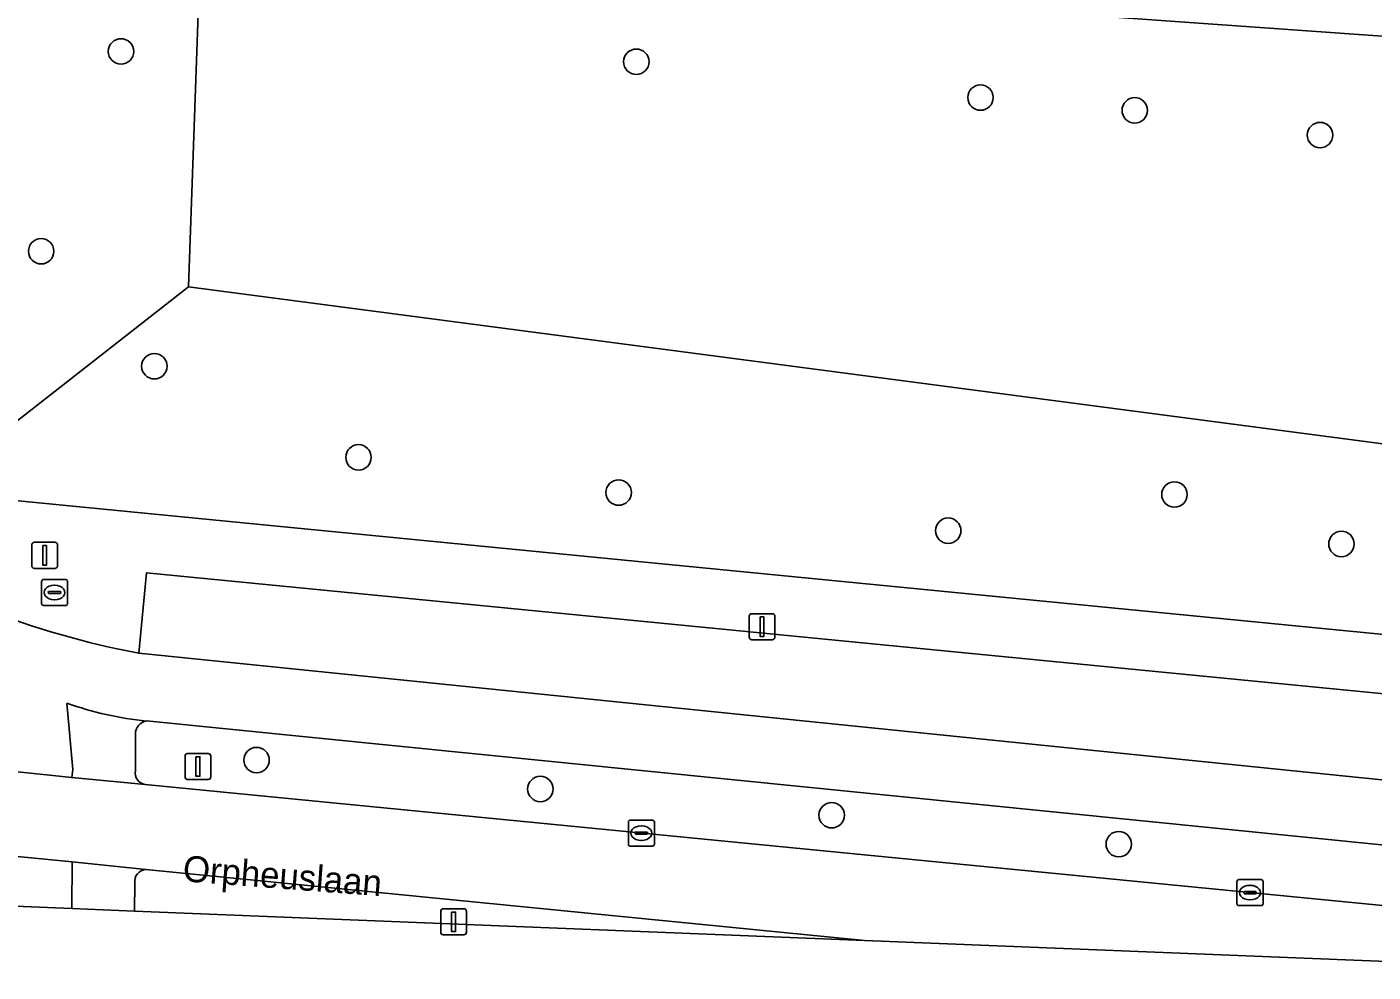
# Model space of a CAD drawing. Extents: x 161848 to 162726, y 385382 to 386521.
# Drawn here: x 161912.9 to 161964.6, y 385383.2 to 385419.5 of the extents above; entities that cross this region are included whole.
import ezdxf

# ---------------------------------------------------------------- set-up
doc = ezdxf.new("R2010")
doc.units = 0
for name, color, linetype in [('IMGEO_Berm_groen', 7, 'Continuous'), ('IMGEO_Boom', 7, 'Continuous'), ('IMGEO_Brandkraan', 7, 'Continuous'), ('IMGEO_Fietspad_gesloten', 7, 'Continuous'), ('IMGEO_Groenvoorziening', 7, 'Continuous'), ('IMGEO_Kolk', 7, 'Continuous'), ('IMGEO_Lichtmast', 7, 'Continuous'), ('IMGEO_Openbare_ruimte_label', 7, 'Continuous'), ('IMGEO_Rijbaan_lokaal_gesloten', 7, 'Continuous'), ('IMGEO_Verkeersbordpaal', 7, 'Continuous'), ('IMGEO_Voetpad_open', 7, 'Continuous')]:
    doc.layers.add(name, color=color, linetype=linetype)

msp = doc.modelspace()

# ---------------------------------------------------------------- linework, layer by layer
at = {"layer": 'IMGEO_Berm_groen'}
msp.add_lwpolyline([(161955.115, 385394.846), (161917.509, 385398.535), (161917.209, 385395.437), (161969.006, 385390.158), (161969.41, 385393.451)], close=True, dxfattribs=at)
for points in [[(161968.419, 385387.723), (161917.51, 385392.832)], [(161917.079, 385392.319), (161917.084, 385390.916)], [(161917.454, 385390.385), (161968.29, 385385.414)], [(161945.103, 385384.393), (161917.485, 385387.115)], [(161917.057, 385386.603), (161917.049, 385385.522), (161945.103, 385384.393)]]:
    msp.add_lwpolyline(points, dxfattribs=at)
for centre, radius, start, end in [((161917.6, 385392.319), 0.521, 99.9192, 180.0098), ((161917.537, 385390.837), 0.46, 170.1328, 259.6047), ((161917.499, 385386.669), 0.446, 91.7498, 188.4632)]:
    msp.add_arc(centre, radius, start, end, dxfattribs=at)
at = {"layer": 'IMGEO_Boom'}
for centre in [(161916.529, 385418.583), (161936.333, 385418.186), (161949.561, 385416.808), (161955.49, 385416.315), (161962.612, 385415.366), (161913.46, 385410.898), (161917.811, 385406.476), (161925.656, 385402.97), (161935.654, 385401.615), (161957.016, 385401.542), (161948.321, 385400.151), (161963.433, 385399.64), (161921.738, 385391.329), (161932.646, 385390.217), (161943.842, 385389.208), (161954.876, 385388.094)]:
    msp.add_circle(centre, 0.489, dxfattribs=at)
at = {"layer": 'IMGEO_Brandkraan'}
for p, q in [((161913.473, 385397.348), (161913.473, 385398.2)), ((161913.548, 385398.274), (161914.4, 385398.274)), ((161913.961, 385398.054), (161913.986, 385398.054)), ((161914.474, 385398.2), (161914.474, 385397.348)), ((161913.732, 385397.768), (161913.732, 385397.78)), ((161914.17, 385397.731), (161913.772, 385397.731)), ((161913.775, 385397.817), (161914.173, 385397.817)), ((161913.984, 385397.494), (161913.959, 385397.494)), ((161914.216, 385397.78), (161914.216, 385397.768)), ((161914.4, 385397.274), (161913.548, 385397.274))]:
    msp.add_line(p, q, dxfattribs=at)
for points in [[(161913.473, 385397.348), (161913.473, 385398.2)], [(161913.548, 385398.274), (161914.4, 385398.274)], [(161914.474, 385398.2), (161914.474, 385397.348)], [(161914.4, 385397.274), (161913.548, 385397.274)]]:
    msp.add_lwpolyline(points, dxfattribs=at)
for centre, radius, start, end in [((161913.55, 385398.198), 0.0765, 91.552, 178.448), ((161913.55, 385398.198), 0.0765, 91.552, 178.448), ((161914.398, 385398.198), 0.0765, 1.552, 88.448), ((161914.398, 385398.198), 0.0765, 1.552, 88.448), ((161913.772, 385397.777), 0.0403, 85.8775, 175.7526), ((161913.769, 385397.767), 0.0366, 178.938, 274.7102), ((161914.173, 385397.774), 0.043, 264.8664, 352.4533), ((161914.177, 385397.779), 0.0386, 1.7309, 96.639), ((161913.55, 385397.35), 0.0765, 181.552, 268.448), ((161913.55, 385397.35), 0.0765, 181.552, 268.448), ((161914.398, 385397.35), 0.0765, 271.552, 358.448), ((161914.398, 385397.35), 0.0765, 271.552, 358.448)]:
    msp.add_arc(centre, radius, start, end, dxfattribs=at)
for centre, major_axis, ratio, start_param, end_param in [((161913.96, 385397.774), (-0.387, 0.002), 0.722429, 4.712389, 7.853982), ((161913.985, 385397.774), (-0.39, 0.002), 0.717154, 1.570796, 4.712389)]:
    msp.add_ellipse(centre, major_axis=major_axis, ratio=ratio, start_param=start_param, end_param=end_param, dxfattribs=at)
at = {"layer": 'IMGEO_Fietspad_gesloten'}
for points in [[(161970.946, 385389.947), (161969.006, 385390.158), (161917.209, 385395.437)], [(161912.142, 385392.215), (161912.163, 385391.642), (161912.189, 385390.919), (161914.638, 385390.655), (161914.671, 385390.971), (161914.443, 385393.516)], [(161917.51, 385392.832), (161968.419, 385387.723), (161970.952, 385387.474)], [(161912.146, 385385.719), (161914.64, 385385.619), (161914.652, 385387.41), (161912.156, 385387.662), (161911.705, 385387.707)]]:
    msp.add_lwpolyline(points, dxfattribs=at)
for centre, radius, start, end in [((161923.958, 385430.235), 35.447, 249.0087, 259.0242), ((161918.847, 385406.043), 13.279, 250.6324, 264.223)]:
    msp.add_arc(centre, radius, start, end, dxfattribs=at)
at = {"layer": 'IMGEO_Groenvoorziening'}
for points in [[(161909.084, 385402.439), (161908.994, 385402.417), (161909.034, 385401.64), (161919.121, 385409.529), (161919.509, 385420.403), (161918.799, 385420.451), (161918.939, 385422.345), (161920.48, 385443.216), (161920.699, 385446.942), (161916.773, 385447.176), (161916.98, 385450.354), (161911.984, 385450.773), (161915.225, 385500), (161915.33, 385501.593), (161912.567, 385501.667), (161901.066, 385499.418), (161908.941, 385404.608)], [(161919.121, 385409.529), (161979.347, 385401.608), (161984.51, 385417.786), (161950.913, 385420.167), (161918.939, 385422.345), (161918.799, 385420.451), (161919.509, 385420.403)]]:
    msp.add_lwpolyline(points, close=True, dxfattribs=at)
msp.add_lwpolyline([(161986.164, 385412.784), (161987.351, 385416.607), (161987.589, 385417.61), (161986.467, 385417.729), (161984.51, 385417.786), (161979.347, 385401.608), (161919.121, 385409.529), (161909.034, 385401.64), (161974.625, 385395.222), (161976.371, 385397.473), (161978.544, 385399.958)], dxfattribs=at)
at = {"layer": 'IMGEO_Kolk'}
for p, q in [((161936.027, 385388.094), (161936.027, 385388.946)), ((161936.102, 385389.02), (161936.954, 385389.02)), ((161936.515, 385388.8), (161936.54, 385388.8)), ((161937.028, 385388.946), (161937.028, 385388.094)), ((161936.286, 385388.514), (161936.286, 385388.526)), ((161936.724, 385388.477), (161936.326, 385388.477)), ((161936.329, 385388.563), (161936.727, 385388.563)), ((161936.538, 385388.24), (161936.513, 385388.24)), ((161936.77, 385388.526), (161936.77, 385388.514)), ((161936.954, 385388.02), (161936.102, 385388.02)), ((161959.42, 385385.806), (161959.42, 385386.658)), ((161959.495, 385386.732), (161960.347, 385386.732)), ((161960.421, 385386.658), (161960.421, 385385.806)), ((161959.679, 385386.226), (161959.679, 385386.238)), ((161960.117, 385386.189), (161959.719, 385386.189)), ((161959.722, 385386.275), (161960.12, 385386.275)), ((161959.908, 385386.512), (161959.933, 385386.512)), ((161960.163, 385386.238), (161960.163, 385386.226)), ((161960.347, 385385.732), (161959.495, 385385.732)), ((161959.931, 385385.952), (161959.906, 385385.952))]:
    msp.add_line(p, q, dxfattribs=at)
for points in [[(161936.027, 385388.094), (161936.027, 385388.946)], [(161936.102, 385389.02), (161936.954, 385389.02)], [(161937.028, 385388.946), (161937.028, 385388.094)], [(161936.954, 385388.02), (161936.102, 385388.02)], [(161959.42, 385385.806), (161959.42, 385386.658)], [(161959.495, 385386.732), (161960.347, 385386.732)], [(161960.421, 385386.658), (161960.421, 385385.806)], [(161960.347, 385385.732), (161959.495, 385385.732)]]:
    msp.add_lwpolyline(points, dxfattribs=at)
for centre, radius, start, end in [((161936.104, 385388.944), 0.0765, 91.552, 178.448), ((161936.104, 385388.944), 0.0765, 91.552, 178.448), ((161936.952, 385388.944), 0.0765, 1.552, 88.448), ((161936.952, 385388.944), 0.0765, 1.552, 88.448), ((161936.104, 385388.096), 0.0765, 181.552, 268.448), ((161936.104, 385388.096), 0.0765, 181.552, 268.448), ((161936.326, 385388.523), 0.0403, 85.8775, 175.7526), ((161936.323, 385388.513), 0.0366, 178.938, 274.7102), ((161936.727, 385388.52), 0.043, 264.8664, 352.4533), ((161936.731, 385388.525), 0.0386, 1.7309, 96.639), ((161936.952, 385388.096), 0.0765, 271.552, 358.448), ((161936.952, 385388.096), 0.0765, 271.552, 358.448), ((161959.497, 385386.656), 0.0765, 91.552, 178.448), ((161959.497, 385386.656), 0.0765, 91.552, 178.448), ((161960.345, 385386.656), 0.0765, 1.552, 88.448), ((161960.345, 385386.656), 0.0765, 1.552, 88.448), ((161959.719, 385386.235), 0.0403, 85.8775, 175.7526), ((161959.716, 385386.225), 0.0366, 178.938, 274.7102), ((161960.12, 385386.232), 0.043, 264.8664, 352.4533), ((161960.124, 385386.237), 0.0386, 1.7309, 96.639), ((161959.497, 385385.808), 0.0765, 181.552, 268.448), ((161959.497, 385385.808), 0.0765, 181.552, 268.448), ((161960.345, 385385.808), 0.0765, 271.552, 358.448), ((161960.345, 385385.808), 0.0765, 271.552, 358.448)]:
    msp.add_arc(centre, radius, start, end, dxfattribs=at)
for centre, major_axis, ratio, start_param, end_param in [((161936.514, 385388.52), (-0.387, 0.002), 0.722429, 4.712389, 7.853982), ((161936.539, 385388.52), (-0.39, 0.002), 0.717154, 1.570796, 4.712389), ((161959.907, 385386.232), (-0.387, 0.002), 0.722429, 4.712389, 7.853982), ((161959.932, 385386.232), (-0.39, 0.002), 0.717154, 1.570796, 4.712389)]:
    msp.add_ellipse(centre, major_axis=major_axis, ratio=ratio, start_param=start_param, end_param=end_param, dxfattribs=at)
at = {"layer": 'IMGEO_Lichtmast'}
for p, q in [((161913.099, 385398.803), (161913.099, 385399.603)), ((161913.099, 385399.603), (161913.099, 385398.803)), ((161913.199, 385399.703), (161913.989, 385399.703)), ((161913.989, 385399.703), (161913.199, 385399.703)), ((161914.089, 385399.603), (161914.089, 385398.803)), ((161914.089, 385398.803), (161914.089, 385399.603)), ((161913.989, 385398.703), (161913.199, 385398.703)), ((161913.199, 385398.703), (161913.989, 385398.703)), ((161940.77, 385396.958), (161941.56, 385396.958)), ((161941.56, 385396.958), (161940.77, 385396.958)), ((161940.67, 385396.058), (161940.67, 385396.858)), ((161940.67, 385396.858), (161940.67, 385396.058)), ((161941.66, 385396.858), (161941.66, 385396.058)), ((161941.66, 385396.058), (161941.66, 385396.858)), ((161941.56, 385395.958), (161940.77, 385395.958)), ((161940.77, 385395.958), (161941.56, 385395.958)), ((161928.815, 385384.71), (161928.815, 385385.51)), ((161928.815, 385385.51), (161928.815, 385384.71)), ((161928.915, 385385.61), (161929.705, 385385.61)), ((161929.705, 385385.61), (161928.915, 385385.61)), ((161929.805, 385385.51), (161929.805, 385384.71)), ((161929.805, 385384.71), (161929.805, 385385.51)), ((161929.705, 385384.61), (161928.915, 385384.61)), ((161928.915, 385384.61), (161929.705, 385384.61))]:
    msp.add_line(p, q, dxfattribs=at)
for points in [[(161913.519, 385399.578), (161913.669, 385399.578), (161913.669, 385398.828), (161913.519, 385398.828), (161913.519, 385399.578)], [(161941.09, 385396.833), (161941.24, 385396.833), (161941.24, 385396.083), (161941.09, 385396.083), (161941.09, 385396.833)], [(161929.235, 385385.485), (161929.385, 385385.485), (161929.385, 385384.735), (161929.235, 385384.735), (161929.235, 385385.485)]]:
    msp.add_lwpolyline(points, dxfattribs=at)
for centre, start, end in [((161913.199, 385399.603), 90, 180), ((161913.199, 385399.603), 90, 180), ((161913.989, 385399.603), 0, 90), ((161913.989, 385399.603), 360, 90), ((161913.199, 385398.803), 180, 270), ((161913.199, 385398.803), 180, 270), ((161913.989, 385398.803), 270, 0), ((161913.989, 385398.803), 270, 0), ((161940.77, 385396.858), 90, 180), ((161940.77, 385396.858), 90, 180), ((161941.56, 385396.858), 0, 90), ((161941.56, 385396.858), 360, 90), ((161940.77, 385396.058), 180, 270), ((161940.77, 385396.058), 180, 270), ((161941.56, 385396.058), 270, 0), ((161941.56, 385396.058), 270, 0), ((161928.915, 385385.51), 90, 180), ((161928.915, 385385.51), 90, 180), ((161929.705, 385385.51), 0, 90), ((161929.705, 385385.51), 360, 90), ((161928.915, 385384.71), 180, 270), ((161928.915, 385384.71), 180, 270), ((161929.705, 385384.71), 270, 0), ((161929.705, 385384.71), 270, 0)]:
    msp.add_arc(centre, 0.1, start, end, dxfattribs=at)
at = {"layer": 'IMGEO_Rijbaan_lokaal_gesloten'}
msp.add_lwpolyline([(161969.569, 385385.29), (161968.29, 385385.414), (161917.454, 385390.385), (161914.638, 385390.655), (161912.189, 385390.919), (161912.156, 385387.662), (161914.652, 385387.41), (161917.485, 385387.115), (161945.103, 385384.393), (161975.392, 385383.175)], dxfattribs=at)
at = {"layer": 'IMGEO_Verkeersbordpaal'}
for p, q in [((161918.989, 385390.681), (161918.989, 385391.481)), ((161918.989, 385391.481), (161918.989, 385390.681)), ((161919.089, 385391.581), (161919.879, 385391.581)), ((161919.879, 385391.581), (161919.089, 385391.581)), ((161919.979, 385391.481), (161919.979, 385390.681)), ((161919.979, 385390.681), (161919.979, 385391.481)), ((161919.879, 385390.581), (161919.089, 385390.581)), ((161919.089, 385390.581), (161919.879, 385390.581))]:
    msp.add_line(p, q, dxfattribs=at)
msp.add_lwpolyline([(161919.409, 385391.456), (161919.559, 385391.456), (161919.559, 385390.706), (161919.409, 385390.706), (161919.409, 385391.456)], dxfattribs=at)
for centre, start, end in [((161919.089, 385391.481), 90, 180), ((161919.089, 385391.481), 90, 180), ((161919.879, 385391.481), 0, 90), ((161919.879, 385391.481), 360, 90), ((161919.089, 385390.681), 180, 270), ((161919.089, 385390.681), 180, 270), ((161919.879, 385390.681), 270, 0), ((161919.879, 385390.681), 270, 0)]:
    msp.add_arc(centre, 0.1, start, end, dxfattribs=at)
at = {"layer": 'IMGEO_Voetpad_open'}
msp.add_lwpolyline([(161937.676, 385424.911), (161937.594, 385423.66), (161937.585, 385423.515), (161950.994, 385422.569), (161950.913, 385420.167), (161984.51, 385417.786), (161986.467, 385417.729), (161987.589, 385417.61), (161988.226, 385419.978), (161954.89, 385422.261), (161955.086, 385425.123), (161952.193, 385425.321), (161952.097, 385423.924)], close=True, dxfattribs=at)
for points in [[(161978.544, 385399.958), (161976.371, 385397.473), (161974.625, 385395.222), (161909.034, 385401.64), (161909.322, 385399.434)], [(161917.209, 385395.437), (161917.509, 385398.535), (161955.115, 385394.846), (161969.41, 385393.451), (161969.006, 385390.158), (161970.946, 385389.947)], [(161914.443, 385393.516), (161914.671, 385390.971), (161914.638, 385390.655), (161917.454, 385390.385)], [(161917.084, 385390.916), (161917.079, 385392.319)], [(161917.485, 385387.115), (161914.652, 385387.41), (161914.64, 385385.619), (161917.049, 385385.522)], [(161917.049, 385385.522), (161917.057, 385386.603)]]:
    msp.add_lwpolyline(points, dxfattribs=at)
for centre, radius, start, end in [((161923.958, 385430.235), 35.447, 249.0087, 259.0242), ((161918.847, 385406.043), 13.279, 250.6324, 264.223), ((161917.6, 385392.319), 0.521, 99.9192, 180.0098), ((161917.537, 385390.837), 0.46, 170.1328, 259.6047), ((161917.499, 385386.669), 0.446, 91.7498, 188.4632)]:
    msp.add_arc(centre, radius, start, end, dxfattribs=at)

# ---------------------------------------------------------------- texts
at = {"layer": 'IMGEO_Openbare_ruimte_label'}
msp.add_text('Orpheuslaan', height=1, rotation=355.698, dxfattribs=at).set_placement((161918.88, 385386.669))

doc.saveas('drawing.dxf')
